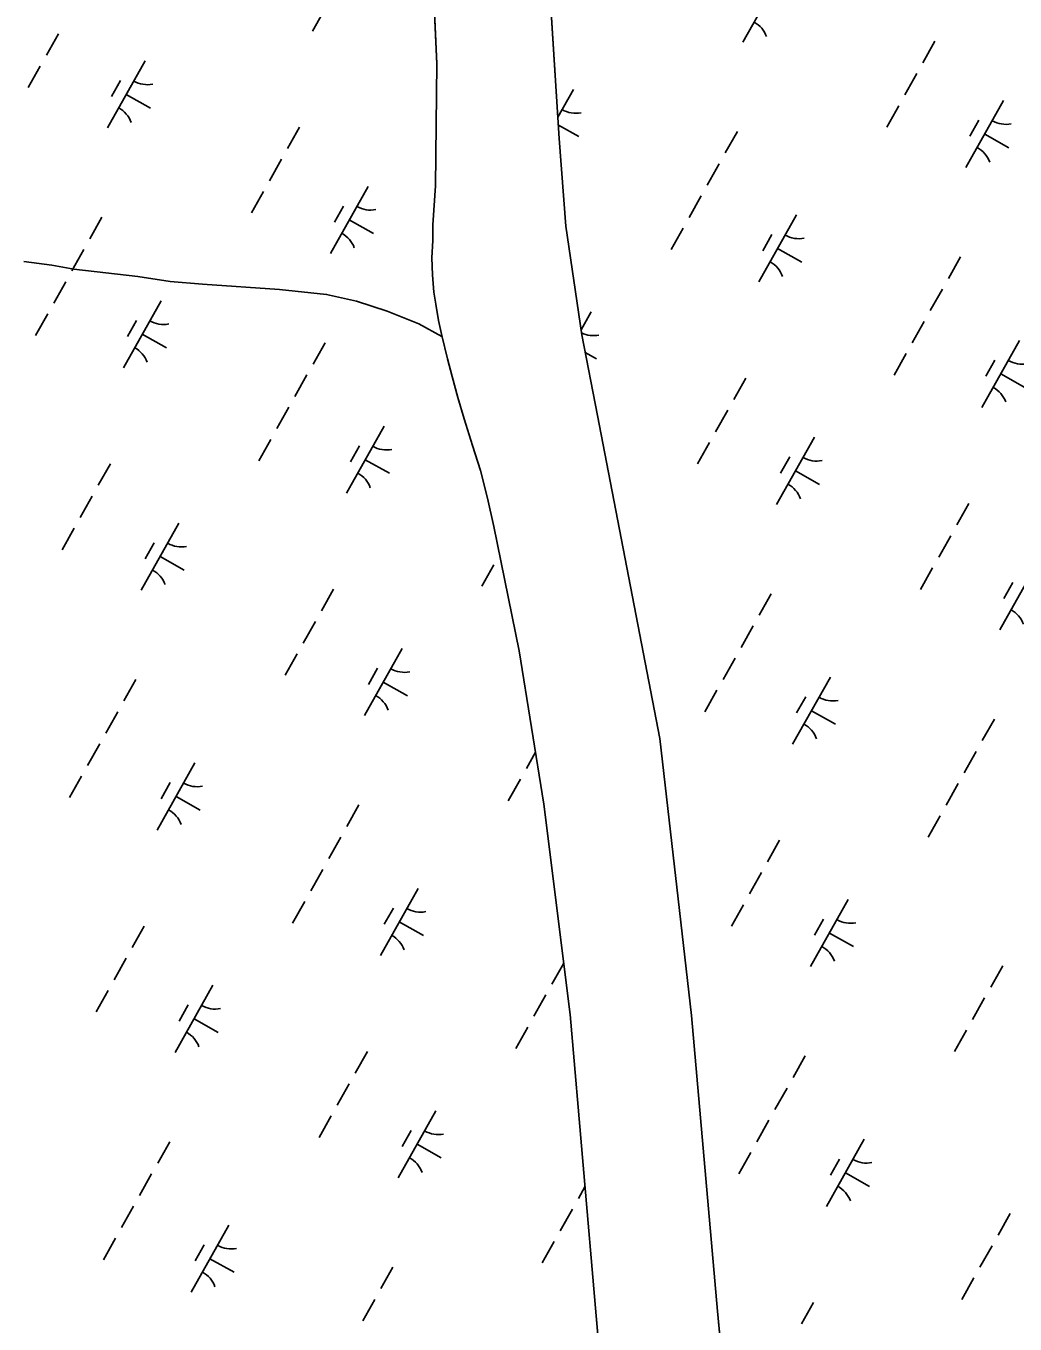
# Model space of a CAD drawing. Extents: x 3913936 to 3933962, y 195330 to 217741.
# Drawn here: x 3920658 to 3921301, y 203898 to 204741 of the extents above; entities that cross this region are included whole.
import ezdxf

# ---------------------------------------------------------------- set-up
doc = ezdxf.new("R2010")
doc.units = 0
doc.layers.add('V-TOPO-SHOR', color=7, linetype='Continuous')
doc.layers.add('V-WETL-SWMP', color=7, linetype='Continuous')

msp = doc.modelspace()

# ---------------------------------------------------------------- linework, layer by layer
at = {"layer": 'V-TOPO-SHOR'}
for points in [[(3920847.73, 205181.09), (3920852.27, 205168.06), (3920868.87, 205126.28), (3920872.71, 205114.36), (3920887.61, 205047.36), (3920901.13, 204977.26), (3920906.96, 204945.42), (3920913.92, 204888.89), (3920921.95, 204787.1), (3920925.18, 204716.52), (3920924.25, 204637.28), (3920922.68, 204612.06), (3920922.52, 204601.89), (3920921.98, 204590.57), (3920922.34, 204579.51), (3920923.22, 204568.33), (3920924.58, 204560.37)], [(3920965.81, 205046.99), (3920975.02, 204998.55), (3920979.13, 204972.35), (3920990.33, 204887.95), (3920997.51, 204781.14), (3921004.74, 204668.15), (3921009.13, 204611.08), (3921019.44, 204540.57), (3921029.57, 204488.18), (3921070.12, 204278.27), (3921090.71, 204098.27), (3921107.56, 203906.27), (3921121.96, 203756.27)], [(3920656.7, 204588.29), (3920674.96, 204585.74), (3920689.34, 204583.16), (3920730.89, 204578.51), (3920751.87, 204575.21), (3920772.84, 204573.47), (3920822.92, 204570.06), (3920853.59, 204566.85), (3920873.03, 204562.38), (3920892.87, 204555.97), (3920913.51, 204547.63), (3920928.5, 204539.57)], [(3920924.58, 204560.37), (3920926.35, 204549.84), (3920928.37, 204540.08), (3920932.24, 204524.94), (3920935.18, 204513.52), (3920938.91, 204499.92), (3920943.03, 204486.07), (3920948.46, 204468.76), (3920953.5, 204452.34), (3920958.17, 204434.51), (3920962.33, 204416.02), (3920978.65, 204335.28), (3920994.76, 204235.75), (3921011.86, 204098.93), (3921028.73, 203903.2), (3921043.98, 203727.83)]]:
    msp.add_lwpolyline(points, dxfattribs=at)
at = {"layer": 'V-WETL-SWMP'}
for p, q in [((3920868.95, 204781.48), (3920844.45, 204737.89)), ((3920921.95, 204787.1), (3920925.18, 204716.52)), ((3920997.51, 204781.14), (3921004.74, 204668.15)), ((3921148.55, 204774.26), (3921124.05, 204730.68)), ((3920679.24, 204736.08), (3920671.4, 204722.14)), ((3921248.97, 204731.24), (3921241.13, 204717.29)), ((3920667.48, 204715.16), (3920659.64, 204701.22)), ((3920735.58, 204718.52), (3920711.08, 204674.93)), ((3920925.18, 204716.52), (3920924.25, 204637.28)), ((3920719.54, 204705.74), (3920713.66, 204695.28)), ((3921237.21, 204710.32), (3921229.37, 204696.37)), ((3920723.33, 204696.73), (3920739.02, 204687.91)), ((3921013.95, 204699.97), (3921003.85, 204682.01)), ((3921225.45, 204689.39), (3921217.61, 204675.45)), ((3921293.55, 204692.75), (3921269.05, 204649.17)), ((3921277.51, 204679.97), (3921271.63, 204669.51)), ((3920836, 204675.5), (3920828.16, 204661.55)), ((3921004.19, 204676.78), (3921017.39, 204669.36)), ((3921120.54, 204672.66), (3921112.7, 204658.71)), ((3921004.74, 204668.15), (3921009.13, 204611.08)), ((3921281.3, 204670.96), (3921296.99, 204662.14)), ((3920824.24, 204654.57), (3920816.4, 204640.63)), ((3921108.78, 204651.74), (3921100.94, 204637.79)), ((3920812.48, 204633.65), (3920804.64, 204619.71)), ((3920880.58, 204637.01), (3920856.08, 204593.43)), ((3920924.25, 204637.28), (3920922.68, 204612.05)), ((3921097.02, 204630.81), (3921089.18, 204616.87)), ((3920864.54, 204624.23), (3920858.66, 204613.77)), ((3920707.57, 204616.92), (3920699.73, 204602.97)), ((3920868.33, 204615.22), (3920884.02, 204606.4)), ((3921158.94, 204618.46), (3921134.44, 204574.88)), ((3920922.68, 204612.05), (3920922.52, 204601.89)), ((3921009.13, 204611.08), (3921019.44, 204540.57)), ((3921085.26, 204609.89), (3921077.42, 204595.95)), ((3921142.91, 204605.68), (3921137.03, 204595.22)), ((3920695.81, 204595.99), (3920687.97, 204582.05)), ((3920922.52, 204601.89), (3920921.98, 204590.57)), ((3921146.69, 204596.67), (3921162.38, 204587.85)), ((3920921.98, 204590.57), (3920922.34, 204579.51)), ((3921265.54, 204591.15), (3921257.7, 204577.2)), ((3920922.34, 204579.51), (3920923.22, 204568.33)), ((3920684.05, 204575.07), (3920676.21, 204561.13)), ((3921253.78, 204570.23), (3921245.94, 204556.28)), ((3920745.98, 204562.72), (3920721.47, 204519.14)), ((3920923.22, 204568.33), (3920924.58, 204560.37)), ((3920672.29, 204554.15), (3920664.45, 204540.21)), ((3920924.58, 204560.37), (3920926.35, 204549.84)), ((3921025.58, 204555.5), (3921018.97, 204543.75)), ((3920729.94, 204549.94), (3920724.06, 204539.48)), ((3920926.35, 204549.84), (3920928.37, 204540.08)), ((3921242.02, 204549.3), (3921234.17, 204535.36)), ((3920733.72, 204540.93), (3920749.42, 204532.11)), ((3920928.37, 204540.08), (3920932.24, 204524.94)), ((3921019.44, 204540.57), (3921029.57, 204488.18)), ((3921303.94, 204536.95), (3921279.44, 204493.37)), ((3920852.57, 204535.41), (3920844.73, 204521.46)), ((3921021.67, 204529.02), (3921029.02, 204524.89)), ((3921230.25, 204528.38), (3921222.41, 204514.44)), ((3920932.24, 204524.94), (3920935.18, 204513.52)), ((3921287.91, 204524.17), (3921282.03, 204513.71)), ((3920840.81, 204514.49), (3920832.97, 204500.54)), ((3920935.18, 204513.52), (3920938.91, 204499.92)), ((3921126, 204512.48), (3921118.16, 204498.53)), ((3921291.69, 204515.16), (3921307.38, 204506.34)), ((3920938.91, 204499.92), (3920943.02, 204486.07)), ((3920829.05, 204493.56), (3920821.21, 204479.62)), ((3920943.02, 204486.07), (3920948.46, 204468.76)), ((3921029.57, 204488.18), (3921070.12, 204278.27)), ((3921114.24, 204491.56), (3921106.4, 204477.61)), ((3920890.97, 204481.21), (3920866.47, 204437.63)), ((3920817.29, 204472.64), (3920809.45, 204458.7)), ((3921102.48, 204470.64), (3921094.64, 204456.69)), ((3921170.57, 204473.99), (3921146.07, 204430.41)), ((3920874.94, 204468.43), (3920869.06, 204457.97)), ((3920948.46, 204468.76), (3920953.5, 204452.34)), ((3921154.54, 204461.21), (3921148.66, 204450.75)), ((3920713.03, 204456.74), (3920705.19, 204442.79)), ((3920878.72, 204459.42), (3920894.41, 204450.6)), ((3920953.5, 204452.34), (3920958.17, 204434.51)), ((3921158.32, 204452.2), (3921174.01, 204443.38)), ((3920701.27, 204435.82), (3920693.43, 204421.87)), ((3920958.17, 204434.51), (3920962.33, 204416.02)), ((3921271, 204430.97), (3921263.16, 204417.02)), ((3920689.51, 204414.89), (3920681.67, 204400.95)), ((3920757.61, 204418.25), (3920733.1, 204374.67)), ((3920962.33, 204416.02), (3920978.65, 204335.28)), ((3921259.24, 204410.05), (3921251.4, 204396.1)), ((3920741.57, 204405.47), (3920735.69, 204395.01)), ((3920745.35, 204396.46), (3920761.05, 204387.64)), ((3920962.28, 204391.13), (3920954.44, 204377.19)), ((3921247.47, 204389.13), (3921239.63, 204375.18)), ((3921315.57, 204392.48), (3921291.07, 204348.9)), ((3921299.54, 204379.7), (3921293.66, 204369.24)), ((3920858.03, 204375.23), (3920850.19, 204361.28)), ((3921142.56, 204372.39), (3921134.72, 204358.44)), ((3920846.27, 204354.31), (3920838.43, 204340.36)), ((3921130.8, 204351.47), (3921122.96, 204337.52)), ((3920902.6, 204336.74), (3920878.1, 204293.16)), ((3920978.65, 204335.28), (3920994.76, 204235.75)), ((3920834.51, 204333.39), (3920826.67, 204319.44)), ((3921119.04, 204330.55), (3921111.2, 204316.6)), ((3920886.57, 204323.96), (3920880.69, 204313.5)), ((3921180.97, 204318.19), (3921156.47, 204274.61)), ((3920729.59, 204316.65), (3920721.75, 204302.7)), ((3920890.35, 204314.95), (3920906.04, 204306.13)), ((3921107.28, 204309.62), (3921099.44, 204295.68)), ((3921164.93, 204305.41), (3921159.05, 204294.95)), ((3920717.83, 204295.73), (3920709.99, 204281.78)), ((3921168.72, 204296.4), (3921184.41, 204287.58)), ((3921287.56, 204290.88), (3921279.72, 204276.93)), ((3921070.12, 204278.27), (3921090.71, 204098.27)), ((3920706.07, 204274.81), (3920698.23, 204260.86)), ((3920989.32, 204269.34), (3920983.42, 204258.85)), ((3921275.8, 204269.96), (3921267.96, 204256.01)), ((3920768, 204262.45), (3920743.5, 204218.87)), ((3920694.31, 204253.88), (3920686.47, 204239.94)), ((3920751.96, 204249.67), (3920746.08, 204239.21)), ((3920979.5, 204251.88), (3920971.66, 204237.93)), ((3921264.04, 204249.04), (3921256.2, 204235.09)), ((3920755.75, 204240.66), (3920771.44, 204231.84)), ((3920874.59, 204235.14), (3920866.75, 204221.19)), ((3920994.76, 204235.75), (3921011.86, 204098.93)), ((3921252.28, 204228.12), (3921244.44, 204214.17)), ((3920862.83, 204214.22), (3920854.99, 204200.27)), ((3921148.02, 204212.21), (3921140.18, 204198.26)), ((3920851.07, 204193.3), (3920843.23, 204179.35)), ((3921136.26, 204191.29), (3921128.42, 204177.34)), ((3920913, 204180.94), (3920888.5, 204137.36)), ((3920839.31, 204172.38), (3920831.47, 204158.43)), ((3920896.96, 204168.16), (3920891.08, 204157.7)), ((3921124.5, 204170.37), (3921116.66, 204156.42)), ((3921192.6, 204173.72), (3921168.1, 204130.14)), ((3920900.75, 204159.15), (3920916.44, 204150.33)), ((3921176.56, 204160.94), (3921170.68, 204150.48)), ((3920735.05, 204156.47), (3920727.21, 204142.52)), ((3921180.35, 204151.93), (3921196.04, 204143.11)), ((3920723.29, 204135.55), (3920715.45, 204121.6)), ((3921007.67, 204132.42), (3920999.99, 204118.76)), ((3921293.02, 204130.7), (3921285.18, 204116.75)), ((3920779.63, 204117.98), (3920755.13, 204074.4)), ((3920711.53, 204114.63), (3920703.69, 204100.68)), ((3920996.07, 204111.79), (3920988.23, 204097.84)), ((3921281.26, 204109.78), (3921273.42, 204095.83)), ((3920763.59, 204105.2), (3920757.71, 204094.74)), ((3921011.86, 204098.93), (3921028.73, 203903.2)), ((3921090.71, 204098.27), (3921107.56, 203906.27)), ((3920767.38, 204096.19), (3920783.07, 204087.37)), ((3920984.31, 204090.87), (3920976.47, 204076.92)), ((3921269.5, 204088.86), (3921261.66, 204074.91)), ((3920880.05, 204074.96), (3920872.21, 204061.01)), ((3921164.59, 204072.12), (3921156.75, 204058.17)), ((3920868.29, 204054.04), (3920860.45, 204040.09)), ((3921152.83, 204051.2), (3921144.99, 204037.25)), ((3920856.53, 204033.12), (3920848.69, 204019.17)), ((3920924.63, 204036.47), (3920900.13, 203992.89)), ((3920908.59, 204023.69), (3920902.71, 204013.23)), ((3921141.07, 204030.28), (3921133.23, 204016.33)), ((3920751.62, 204016.38), (3920743.78, 204002.43)), ((3920912.38, 204014.68), (3920928.07, 204005.86)), ((3921202.99, 204017.93), (3921178.49, 203974.34)), ((3921129.31, 204009.36), (3921121.47, 203995.41)), ((3921186.96, 204005.14), (3921181.08, 203994.68)), ((3920739.86, 203995.46), (3920732.02, 203981.51)), ((3921190.74, 203996.13), (3921206.43, 203987.31)), ((3921021.5, 203987.13), (3921017.21, 203979.5)), ((3920728.1, 203974.54), (3920720.26, 203960.59)), ((3921013.29, 203972.53), (3921005.45, 203958.58)), ((3921297.83, 203969.69), (3921289.98, 203955.74)), ((3920790.02, 203962.18), (3920765.52, 203918.6)), ((3920716.34, 203953.62), (3920708.5, 203939.67)), ((3920773.99, 203949.4), (3920768.11, 203938.94)), ((3921001.53, 203951.61), (3920993.69, 203937.66)), ((3921286.06, 203948.77), (3921278.22, 203934.82)), ((3920777.77, 203940.39), (3920793.46, 203931.57)), ((3920896.62, 203934.87), (3920888.78, 203920.92)), ((3921274.3, 203927.85), (3921266.46, 203913.9)), ((3920884.86, 203913.95), (3920877.02, 203900)), ((3921107.56, 203906.27), (3921121.96, 203756.27)), ((3921170.05, 203911.94), (3921162.21, 203897.99)), ((3921028.73, 203903.2), (3921043.98, 203727.83))]:
    msp.add_line(p, q, dxfattribs=at)
for centre, start, end in [((3921122.97, 204728.27), 19.88608, 61.42973), ((3920737.07, 204720.69), 239.88608, 281.42974), ((3920710, 204672.53), 19.88608, 61.42973), ((3921015.44, 204702.14), 239.88608, 281.42974), ((3921295.04, 204694.92), 239.88608, 281.42974), ((3921267.97, 204646.76), 19.88608, 61.42973), ((3920882.07, 204639.18), 239.88608, 281.42974), ((3920855, 204591.02), 19.88608, 61.42973), ((3921160.44, 204620.63), 239.88608, 281.42974), ((3921133.37, 204572.47), 19.88608, 61.42973), ((3920747.47, 204564.89), 239.88608, 281.42974), ((3921027.07, 204557.67), 243.64348, 281.42974), ((3920720.4, 204516.73), 19.88608, 61.42973), ((3921305.43, 204539.12), 239.88608, 281.42974), ((3921278.36, 204490.97), 19.88608, 61.42973), ((3920892.46, 204483.38), 239.88608, 281.42974), ((3921172.07, 204476.16), 239.88608, 281.42974), ((3920865.39, 204435.23), 19.88608, 61.42973), ((3921145, 204428.01), 19.88608, 61.42973), ((3920759.1, 204420.42), 239.88608, 281.42974), ((3920732.03, 204372.27), 19.88608, 61.42973), ((3921289.99, 204346.5), 19.88608, 61.42973), ((3920904.09, 204338.91), 239.88608, 281.42974), ((3920877.02, 204290.76), 19.88608, 61.42973), ((3921182.46, 204320.36), 239.88608, 281.42974), ((3921155.39, 204272.21), 19.88608, 61.42973), ((3920769.49, 204264.62), 239.88608, 281.42974), ((3920742.42, 204216.47), 19.88608, 61.42973), ((3920914.49, 204183.11), 239.88608, 281.42974), ((3921194.09, 204175.89), 239.88608, 281.42974), ((3920887.42, 204134.96), 19.88608, 61.42973), ((3921167.02, 204127.74), 19.88608, 61.42973), ((3920781.12, 204120.15), 239.88608, 281.42974), ((3920754.05, 204072), 19.88608, 61.42973), ((3920926.12, 204038.64), 239.88608, 281.42974), ((3920899.05, 203990.49), 19.88608, 61.42973), ((3921204.49, 204020.09), 239.88608, 281.42974), ((3921177.42, 203971.94), 19.88608, 61.42973), ((3920791.52, 203964.35), 239.88608, 281.42974), ((3920764.45, 203916.2), 19.88608, 61.42973)]:
    msp.add_arc(centre, 17.62, start, end, dxfattribs=at)

doc.saveas('drawing.dxf')
